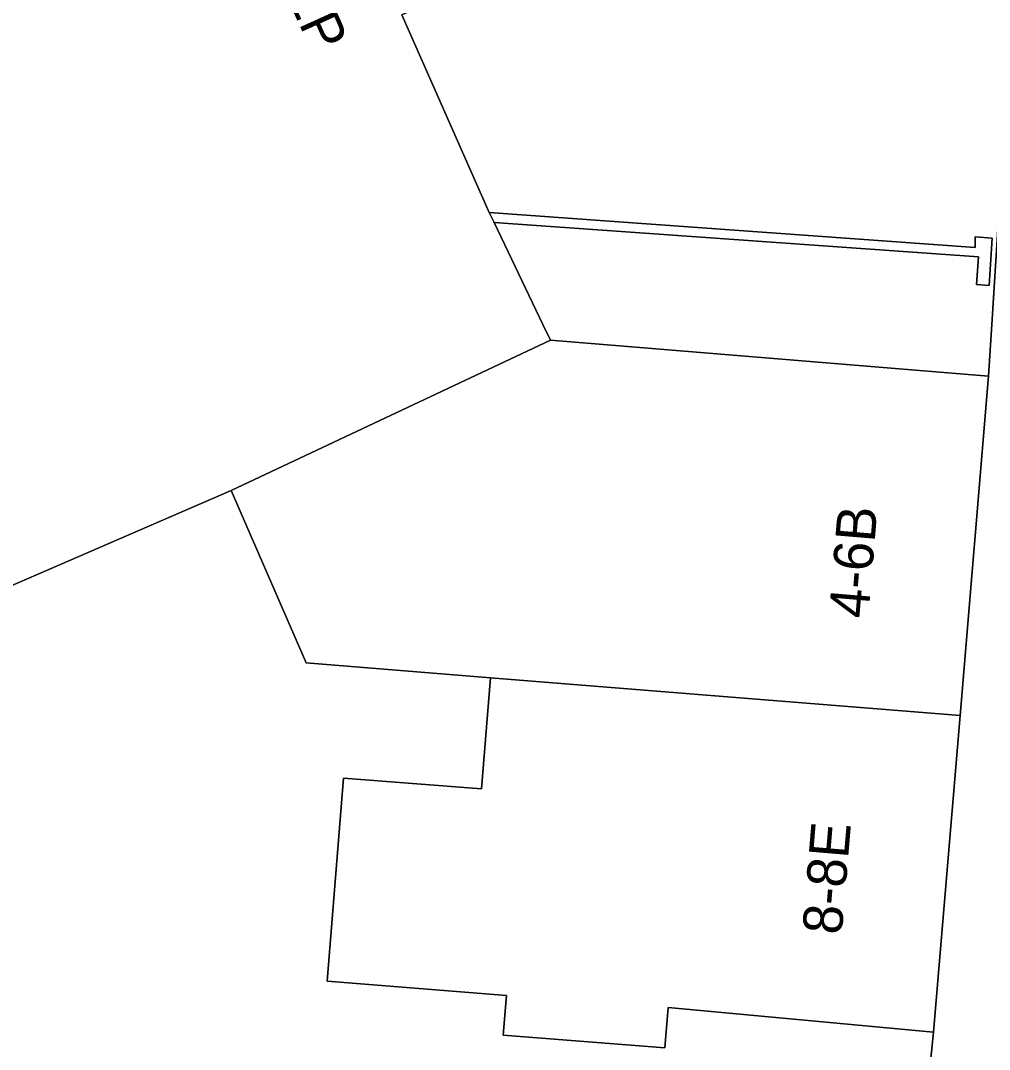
# Model space of a CAD drawing. Extents: x 161087 to 161926, y 382572 to 383873.
# Drawn here: x 161832.51 to 161857.01, y 382731.66 to 382757.68 of the extents above; entities that cross this region are included whole.
import ezdxf

# ---------------------------------------------------------------- set-up
doc = ezdxf.new("R2010")
doc.units = 0
for name, color, linetype in [('IMGEO_Erf', 7, 'Continuous'), ('IMGEO_Muur', 7, 'Continuous'), ('IMGEO_Pand', 7, 'Continuous'), ('IMGEO_Pand_nummerreeks', 7, 'Continuous'), ('IMGEO_Voetpad_open', 7, 'Continuous')]:
    doc.layers.add(name, color=color, linetype=linetype)

msp = doc.modelspace()

# ---------------------------------------------------------------- linework, layer by layer
at = {"layer": 'IMGEO_Erf'}
msp.add_lwpolyline([(161856.644, 382751.943), (161856.643, 382752.212), (161857.081, 382752.181), (161856.997, 382750.984), (161856.678, 382751.007), (161856.728, 382751.706), (161844.482, 382752.573), (161845.712, 382750), (161845.906, 382749.6), (161856.985, 382748.691), (161857.067, 382750), (161858.54, 382773.49), (161852.125, 382773.811), (161852.437, 382778.057), (161850.038, 382778.234), (161849.885, 382776.163), (161852.576, 382770.77), (161839.041, 382764.787), (161841.02, 382760.404), (161842.754, 382761.157), (161842.546, 382758.006), (161842.152, 382757.833), (161844.36, 382752.828)], close=True, dxfattribs=at)
msp.add_lwpolyline([(161854.831, 382724.638), (161855.594, 382732.092), (161848.881, 382732.717), (161848.8, 382731.696), (161844.714, 382732.022), (161844.794, 382733.021), (161840.263, 382733.383), (161840.674, 382738.525), (161844.162, 382738.247), (161844.387, 382741.057), (161839.726, 382741.438), (161837.83, 382745.8), (161831.129, 382742.893)], dxfattribs=at)
at = {"layer": 'IMGEO_Muur'}
msp.add_lwpolyline([(161844.36, 382752.828), (161844.482, 382752.573), (161856.728, 382751.706), (161856.678, 382751.007), (161856.997, 382750.984), (161857.081, 382752.181), (161856.643, 382752.212), (161856.644, 382751.943)], close=True, dxfattribs=at)
at = {"layer": 'IMGEO_Pand'}
for points in [[(161842.754, 382761.157), (161841.02, 382760.404), (161839.041, 382764.787), (161852.576, 382770.77), (161849.885, 382776.163), (161846.952, 382781.596), (161826.285, 382772.036), (161824.514, 382775.865), (161808.664, 382768.534), (161811.318, 382763.682), (161822.714, 382743.348), (161824.517, 382740.025), (161831.129, 382742.893), (161837.83, 382745.8), (161845.906, 382749.6), (161845.712, 382750), (161844.482, 382752.573), (161844.36, 382752.828), (161842.152, 382757.833), (161842.546, 382758.006)], [(161844.387, 382741.057), (161856.266, 382740.106), (161856.985, 382748.691), (161845.906, 382749.6), (161837.83, 382745.8), (161839.726, 382741.438)], [(161844.387, 382741.057), (161844.162, 382738.247), (161840.674, 382738.525), (161840.263, 382733.383), (161844.794, 382733.021), (161844.714, 382732.022), (161848.8, 382731.696), (161848.881, 382732.717), (161855.594, 382732.092), (161856.266, 382740.106)]]:
    msp.add_lwpolyline(points, close=True, dxfattribs=at)
at = {"layer": 'IMGEO_Voetpad_open'}
msp.add_lwpolyline([(161858.54, 382773.49), (161857.067, 382750), (161856.985, 382748.691), (161856.266, 382740.106), (161855.594, 382732.092), (161854.831, 382724.638), (161853.975, 382716.944), (161853.217, 382710.138), (161852.844, 382707.598), (161851.814, 382701.048), (161850.622, 382693.473), (161850.596, 382693.309), (161849.258, 382686.598), (161847.919, 382679.881), (161847.875, 382679.658), (161846.175, 382671.975), (161844.664, 382665.145)], dxfattribs=at)

# ---------------------------------------------------------------- texts
at = {"layer": 'IMGEO_Pand_nummerreeks'}
for s, rotation, p in [('2/04-2P', 294.2989, (161837.974, 382761.076)), ('4-6B', 85.2126, (161853.942, 382742.543)), ('8-8E', 85.2068, (161853.271, 382734.544))]:
    msp.add_text(s, height=1, rotation=rotation, dxfattribs=at).set_placement(p)

doc.saveas('drawing.dxf')
